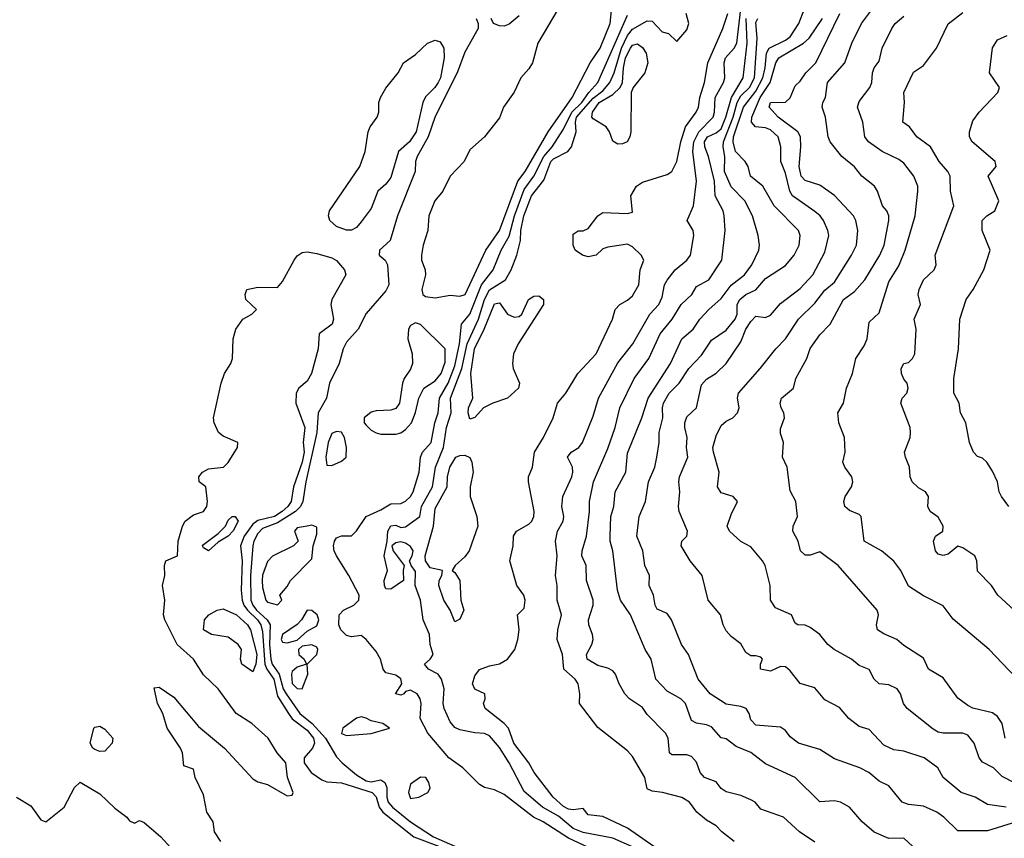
# Model space of a CAD drawing. Header units: metres. Extents: x -46681 to -43747, y -240911 to -237677.
# Tile 672 of 1056: x -45166 to -45066, y -238762 to -238679. Entities that reach past the tile are written whole.
import ezdxf

# ---------------------------------------------------------------- set-up
doc = ezdxf.new("R2010")
doc.units = ezdxf.units.M
doc.layers.add('CONTOUR_INDEX', color=1, linetype='Continuous')
doc.layers.add('CONTOUR_INTER', color=3, linetype='Continuous')

msp = doc.modelspace()

# ---------------------------------------------------------------- linework, layer by layer
at = {"layer": 'CONTOUR_INDEX'}
for points, elevation in [([(-45093.299, -238762.02), (-45094.545, -238761.02), (-45095.095, -238760.423), (-45096.095, -238759.839), (-45097.065, -238759.02), (-45097.826, -238758.02), (-45098.595, -238757.53), (-45100.553, -238757.02), (-45101.595, -238756.884), (-45102.095, -238756.667), (-45102.338, -238755.52), (-45103.595, -238753.397), (-45104.095, -238752.822), (-45107.095, -238750.452), (-45108.978, -238748.02), (-45108.932, -238747.02), (-45109.092, -238746.02), (-45109.404, -238745.52), (-45110.566, -238744.52), (-45110.707, -238743.02), (-45111.225, -238741.52), (-45111.163, -238740.52), (-45110.805, -238739.02), (-45111.23, -238737.52), (-45111.235, -238736.02), (-45111.407, -238735.02), (-45111.225, -238733.02), (-45111.392, -238731.52), (-45111.202, -238730.52), (-45110.637, -238729.52), (-45110.54, -238729.02), (-45110.769, -238728.02), (-45110.658, -238727.02), (-45109.74, -238725.02), (-45109.636, -238724.52), (-45109.668, -238724.02), (-45110.183, -238723.02), (-45109.82, -238722.52), (-45109.039, -238722.02), (-45108.669, -238721.52), (-45107.595, -238718.872), (-45107.03, -238717.02), (-45105.095, -238713.446), (-45103.573, -238711.52), (-45101.822, -238708.52), (-45100.929, -238707.52), (-45100.595, -238706.784), (-45100.35, -238705.52), (-45100.095, -238705.07), (-45099.281, -238704.02), (-45098.077, -238703.02), (-45097.703, -238702.52), (-45097.359, -238700.52), (-45097.443, -238700.02), (-45098.062, -238699.02), (-45097.399, -238697.52), (-45097.114, -238695.02), (-45097.464, -238692.02), (-45097.391, -238691.02), (-45096.877, -238690.02), (-45095.415, -238688.52), (-45095.279, -238688.02), (-45095.207, -238686.52), (-45094.351, -238685.02), (-45094.236, -238684.52), (-45094.292, -238683.02), (-45094.153, -238682.52), (-45093.281, -238681.52), (-45093.025, -238681.02), (-45092.625, -238677.52)], 60), ([(-45063.595, -238756.683), (-45066.095, -238755.425), (-45066.973, -238754.52), (-45068.095, -238753.949), (-45068.427, -238753.52), (-45068.934, -238752.02), (-45069.595, -238751.232), (-45070.095, -238751.003), (-45072.095, -238751.02), (-45072.595, -238750.897), (-45073.095, -238750.599), (-45075.741, -238748.52), (-45076.111, -238748.02), (-45076.404, -238747.02), (-45076.744, -238746.52), (-45077.595, -238746.094), (-45078.595, -238745.997), (-45079.095, -238745.545), (-45079.595, -238744.565), (-45080.595, -238744.157), (-45081.38, -238743.52), (-45083.137, -238742.52), (-45083.784, -238742.02), (-45084.595, -238741.003), (-45085.595, -238740.291), (-45086.095, -238740.055), (-45086.814, -238740.02), (-45087.095, -238739.859), (-45087.465, -238739.02), (-45089.095, -238738.3), (-45089.601, -238737.52), (-45089.64, -238736.02), (-45090.128, -238734.02), (-45090.405, -238733.52), (-45091.595, -238732.121), (-45092.595, -238731.565), (-45093.769, -238730.52), (-45094, -238730.02), (-45093.595, -238728.837), (-45092.941, -238727.52), (-45093.398, -238727.02), (-45094.595, -238726.627), (-45094.966, -238726.02), (-45094.797, -238724.52), (-45095.397, -238722.52), (-45095.442, -238722.02), (-45095.095, -238720.841), (-45094.595, -238719.811), (-45094.095, -238719.366), (-45093.407, -238719.02), (-45092.944, -238718.52), (-45092.776, -238718.02), (-45092.934, -238717.02), (-45092.849, -238716.52), (-45090.645, -238714.02), (-45089.072, -238712.02), (-45088.073, -238711.02), (-45086.764, -238709.02), (-45085.095, -238707.408), (-45084.095, -238706.076), (-45083.095, -238705.276), (-45081.372, -238702.52), (-45080.892, -238701.52), (-45080.73, -238700.02), (-45080.943, -238699.02), (-45081.184, -238698.52), (-45083.095, -238696.459), (-45084.595, -238695.414), (-45086.095, -238694.953), (-45086.493, -238694.52), (-45086.707, -238693.52), (-45086.521, -238691.52), (-45086.559, -238690.52), (-45086.841, -238690.02), (-45088.83, -238688.52), (-45089.733, -238687.52), (-45089.595, -238687.031), (-45088.095, -238687.003), (-45087.595, -238686.571), (-45087.095, -238685.338), (-45086.595, -238684.882), (-45086.026, -238684.02), (-45085.012, -238683.02), (-45082.584, -238678.02)], 65)]:
    msp.add_lwpolyline(points, dxfattribs=dict(at, elevation=elevation))
at = {"layer": 'CONTOUR_INTER'}
for points, elevation in [([(-45111.119, -238677.52), (-45113.176, -238681.02), (-45113.745, -238683.02), (-45114.095, -238683.63), (-45114.907, -238684.52), (-45115.595, -238685.981), (-45116.679, -238687.52), (-45117.095, -238688.607), (-45118.595, -238690.522), (-45120.095, -238691.854), (-45120.655, -238693.02), (-45122.066, -238694.52), (-45122.831, -238696.02), (-45123.622, -238697.02), (-45124.244, -238698.52), (-45124.339, -238700.02), (-45124.83, -238701.52), (-45124.996, -238702.52), (-45124.99, -238703.02), (-45124.627, -238704.02), (-45124.593, -238704.52), (-45124.961, -238706.02), (-45124.85, -238706.52), (-45124.595, -238706.732), (-45123.595, -238706.841), (-45122.095, -238706.57), (-45121.095, -238706.697), (-45120.569, -238706.52), (-45118.465, -238702.02), (-45117.088, -238700.02), (-45115.227, -238695.02), (-45114.476, -238694.02), (-45112.152, -238690.02), (-45109.721, -238686.52), (-45107.891, -238683.02), (-45106.875, -238681.52), (-45105.864, -238679.02), (-45105.65, -238677.02)], 56), ([(-45106.595, -238763.296), (-45110.095, -238761.667), (-45112.662, -238760.02), (-45113.645, -238759.52), (-45116.595, -238757.233), (-45117.595, -238756.763), (-45118.595, -238756.526), (-45119.095, -238756.218), (-45120.793, -238754.52), (-45122.23, -238753.52), (-45124.352, -238751.02), (-45125.122, -238749.52), (-45125.022, -238748.02), (-45125.108, -238747.52), (-45125.427, -238747.02), (-45126.095, -238746.66), (-45126.595, -238746.774), (-45126.781, -238747.02), (-45127.095, -238747.147), (-45127.61, -238747.02), (-45126.982, -238746.02), (-45127.095, -238745.498), (-45127.595, -238745.138), (-45128.595, -238744.909), (-45128.889, -238744.52), (-45129.154, -238743.52), (-45129.595, -238742.739), (-45130.587, -238741.52), (-45131.095, -238741.098), (-45132.095, -238741.226), (-45132.595, -238741.092), (-45133.16, -238740.52), (-45133.386, -238740.02), (-45133.33, -238739.02), (-45132.894, -238738.52), (-45131.858, -238738.02), (-45131.595, -238737.773), (-45131.358, -238737.52), (-45131.3, -238737.02), (-45132.353, -238735.02), (-45133.607, -238733.02), (-45133.843, -238732.52), (-45133.905, -238732.02), (-45133.803, -238731.52), (-45133.595, -238731.208), (-45133.095, -238731.012), (-45132.095, -238730.989), (-45131.595, -238730.494), (-45130.583, -238729.02), (-45129.095, -238728.36), (-45128.095, -238727.745), (-45127.095, -238727.721), (-45126.595, -238727.464), (-45126.095, -238727.005), (-45125.822, -238726.52), (-45125.226, -238724.52), (-45125.095, -238723.003), (-45124.878, -238722.52), (-45124.024, -238721.52), (-45123.625, -238719.52), (-45123.3, -238718.52), (-45123.162, -238717.02), (-45122.297, -238715.52), (-45121.595, -238713.746), (-45121.143, -238711.52), (-45120.917, -238709.52), (-45120.095, -238708.516), (-45118.894, -238705.52), (-45117.707, -238704.02), (-45116.91, -238702.02), (-45116.095, -238700.601), (-45115.555, -238698.52), (-45114.595, -238695.849), (-45113.608, -238694.52), (-45112.595, -238692.523), (-45111.727, -238691.52), (-45110.595, -238689.752), (-45109.76, -238688.02), (-45108.716, -238687.02), (-45108.011, -238686.02), (-45107.094, -238685.02), (-45104.095, -238678.165)], 57), ([(-45103.595, -238762.551), (-45105.595, -238761.65), (-45108.595, -238761.104), (-45109.595, -238760.675), (-45111.095, -238759.432), (-45112.716, -238758.52), (-45114.595, -238756.936), (-45116.093, -238754.02), (-45117.095, -238752.474), (-45118.095, -238751.283), (-45118.595, -238751.036), (-45119.595, -238750.992), (-45121.095, -238750.683), (-45121.595, -238750.454), (-45122.095, -238749.874), (-45122.681, -238748.52), (-45122.777, -238748.02), (-45122.688, -238746.52), (-45122.947, -238745.52), (-45123.306, -238745.02), (-45124.273, -238744.52), (-45124.68, -238744.02), (-45124.095, -238743.508), (-45123.816, -238743.02), (-45124.093, -238742.02), (-45124.164, -238741.02), (-45124.811, -238739.52), (-45125.088, -238737.52), (-45125.618, -238736.02), (-45125.595, -238734.627), (-45126.033, -238734.02), (-45126.196, -238733.52), (-45125.922, -238733.02), (-45125.846, -238732.52), (-45126.095, -238732.071), (-45126.595, -238731.745), (-45127.095, -238731.615), (-45127.595, -238731.695), (-45127.993, -238732.02), (-45127.859, -238732.52), (-45126.733, -238734.02), (-45126.84, -238734.52), (-45126.811, -238735.52), (-45128.095, -238736.419), (-45128.595, -238736.363), (-45128.749, -238736.02), (-45128.758, -238735.52), (-45128.439, -238734.52), (-45128.776, -238733.02), (-45128.453, -238731.52), (-45128.403, -238730.52), (-45128.095, -238729.975), (-45127.595, -238729.904), (-45127.095, -238730.165), (-45126.595, -238730.084), (-45125.168, -238729.02), (-45125.005, -238728.02), (-45123.872, -238726.02), (-45123.559, -238724.02), (-45122.745, -238722.02), (-45122.468, -238720.02), (-45121.979, -238718.52), (-45122.056, -238717.02), (-45120.898, -238714.02), (-45120.364, -238711.52), (-45119.207, -238709.02), (-45118.595, -238707.02), (-45118.095, -238706.025), (-45116.482, -238705.02), (-45115.899, -238704.02), (-45115.306, -238702.52), (-45114.948, -238701.02), (-45114.931, -238700.02), (-45114.627, -238698.52), (-45113.851, -238696.52), (-45112.595, -238694.922), (-45111.862, -238693.02), (-45111.595, -238692.759), (-45110.154, -238692.02), (-45109.794, -238691.52), (-45109.313, -238690.02), (-45109.385, -238689.02), (-45109.257, -238688.52), (-45107.595, -238686.593), (-45106.595, -238685.858), (-45105.878, -238685.02), (-45105.442, -238684.02), (-45104.706, -238681.52), (-45104.095, -238680.235), (-45103.595, -238679.607), (-45102.095, -238678.743), (-45101.595, -238678.786), (-45100.595, -238679.882), (-45099.936, -238680.02), (-45099.095, -238680.847), (-45098.095, -238679.655), (-45097.893, -238679.02), (-45098.161, -238678.02)], 58), ([(-45101.438, -238762.52), (-45104.095, -238760.639), (-45106.595, -238759.472), (-45108.095, -238759.287), (-45108.595, -238758.656), (-45109.595, -238758.783), (-45110.095, -238758.728), (-45110.595, -238758.458), (-45111.634, -238757.52), (-45113.563, -238755.02), (-45114.106, -238754.02), (-45115.632, -238752.02), (-45116.167, -238750.52), (-45116.61, -238750.02), (-45118.536, -238748.52), (-45118.694, -238748.02), (-45118.536, -238747.52), (-45118.568, -238747.02), (-45119.595, -238746.567), (-45119.833, -238746.02), (-45119.595, -238745.191), (-45119.095, -238744.56), (-45118.095, -238744.174), (-45117.095, -238743.99), (-45116.269, -238743.52), (-45115.518, -238742.52), (-45115.23, -238741.52), (-45115.086, -238740.52), (-45115.264, -238739.02), (-45114.595, -238738.317), (-45114.47, -238737.52), (-45114.613, -238737.02), (-45115.305, -238736.02), (-45116.046, -238733.52), (-45115.699, -238732.02), (-45115.673, -238731.02), (-45115.354, -238730.52), (-45114.095, -238729.812), (-45113.813, -238729.52), (-45113.604, -238729.02), (-45113.578, -238728.52), (-45114.136, -238725.52), (-45114.125, -238725.02), (-45113.719, -238724.02), (-45113.539, -238722.52), (-45112.612, -238721.02), (-45111.629, -238719.02), (-45111.204, -238717.52), (-45110.361, -238716.52), (-45109.137, -238714.52), (-45107.262, -238712.52), (-45105.625, -238709.02), (-45105.35, -238708.02), (-45104.862, -238707.52), (-45104.095, -238707.087), (-45103.595, -238706.644), (-45102.957, -238705.52), (-45102.827, -238704.02), (-45102.461, -238703.02), (-45102.7, -238702.52), (-45103.595, -238701.661), (-45104.095, -238701.415), (-45106.095, -238701.697), (-45106.595, -238701.872), (-45107.294, -238702.52), (-45108.095, -238702.678), (-45108.664, -238702.52), (-45109.403, -238702.02), (-45109.624, -238701.52), (-45109.595, -238700.405), (-45109.095, -238700.065), (-45108.595, -238700.046), (-45108.095, -238699.807), (-45107.095, -238698.544), (-45106.595, -238698.182), (-45104.095, -238698.308), (-45103.595, -238698.166), (-45103.779, -238696.52), (-45103.187, -238695.52), (-45102.595, -238695.111), (-45100.095, -238694.347), (-45099.591, -238694.02), (-45099.085, -238693.02), (-45098.704, -238691.02), (-45098.203, -238689.52), (-45097.126, -238688.02), (-45096.906, -238687.52), (-45096.769, -238686.52), (-45096.299, -238685.02), (-45095.966, -238683.02), (-45094.43, -238679.52), (-45093.934, -238678.02)], 59), ([(-45115.095, -238678.228), (-45116.095, -238679.077), (-45116.595, -238679.301), (-45117.095, -238679.273), (-45117.679, -238679.02), (-45117.922, -238678.52)], 57), ([(-45065.095, -238760.142), (-45067.595, -238760.935), (-45070.595, -238760.908), (-45072.013, -238759.52), (-45072.719, -238759.02), (-45074.095, -238758.407), (-45075.595, -238758.262), (-45076.262, -238758.02), (-45077.595, -238756.358), (-45078.595, -238755.9), (-45079.641, -238755.02), (-45080.535, -238754.52), (-45083.095, -238753.629), (-45084.595, -238752.672), (-45086.753, -238752.02), (-45087.595, -238751.401), (-45088.095, -238750.746), (-45088.595, -238750.394), (-45091.095, -238750.201), (-45091.595, -238749.669), (-45091.774, -238749.02), (-45092.073, -238748.52), (-45092.595, -238748.318), (-45094.095, -238748.061), (-45095.734, -238747.02), (-45096.933, -238745.52), (-45097.909, -238743.02), (-45098.625, -238742.02), (-45099.638, -238739.52), (-45100.095, -238738.878), (-45101.095, -238738.431), (-45101.309, -238738.02), (-45101.47, -238737.02), (-45101.916, -238736.02), (-45101.869, -238735.02), (-45102.343, -238734.02), (-45102.554, -238732.52), (-45103.161, -238731.02), (-45102.913, -238729.02), (-45102.27, -238727.52), (-45101.958, -238725.52), (-45101.336, -238724.02), (-45101.11, -238723.02), (-45100.879, -238721.52), (-45100.874, -238720.52), (-45100.506, -238719.02), (-45100.549, -238718.02), (-45100.441, -238717.52), (-45099.889, -238716.52), (-45098.877, -238715.52), (-45097.895, -238714.02), (-45096.595, -238712.651), (-45095.595, -238711.142), (-45094.095, -238710.124), (-45093.179, -238709.02), (-45092.993, -238708.52), (-45092.969, -238707.52), (-45092.7, -238707.02), (-45092.104, -238706.52), (-45091.095, -238706.028), (-45090.095, -238704.89), (-45088.095, -238703.584), (-45087.202, -238702.52), (-45086.698, -238701.52), (-45086.598, -238700.52), (-45086.777, -238700.02), (-45089.236, -238697.52), (-45090.375, -238695.52), (-45091.64, -238694.52), (-45091.867, -238693.52), (-45092.173, -238693.02), (-45093.143, -238692.02), (-45093.397, -238691.02), (-45093.336, -238690.52), (-45092.355, -238687.52), (-45091.095, -238685.89), (-45090.374, -238684.52), (-45090.144, -238683.52), (-45090.007, -238682.02), (-45089.744, -238681.52), (-45088.095, -238680.723), (-45087.595, -238680.36), (-45086.743, -238679.02), (-45086.141, -238677.52)], 63), ([(-45065.813, -238751.52), (-45066.109, -238750.02), (-45066.595, -238749.33), (-45067.095, -238748.957), (-45069.095, -238748.477), (-45069.595, -238748.197), (-45070.595, -238747.461), (-45072.095, -238745.401), (-45073.571, -238744.52), (-45074.095, -238743.394), (-45076.095, -238742.13), (-45076.784, -238741.52), (-45078.095, -238740.949), (-45078.738, -238740.52), (-45078.844, -238740.02), (-45078.664, -238739.02), (-45078.801, -238738.52), (-45082.746, -238734.02), (-45084.595, -238732.616), (-45085.595, -238732.973), (-45086.095, -238732.954), (-45086.555, -238732.52), (-45086.788, -238731.52), (-45087.351, -238730.52), (-45087.314, -238730.02), (-45086.854, -238729.02), (-45087.025, -238727.52), (-45087.595, -238726.423), (-45087.9, -238724.02), (-45088.398, -238723.02), (-45088.291, -238721.52), (-45088.595, -238720.62), (-45088.595, -238720.142), (-45088.188, -238719.02), (-45088.239, -238718.52), (-45088.528, -238718.02), (-45088.622, -238717.52), (-45088.49, -238717.02), (-45087.279, -238716.02), (-45087.044, -238715.02), (-45085.915, -238713.02), (-45085.595, -238711.986), (-45084.595, -238710.601), (-45083.545, -238709.52), (-45082.199, -238707.02), (-45081.095, -238706.218), (-45080.046, -238705.02), (-45078.531, -238702.52), (-45078.081, -238701.52), (-45077.593, -238699.02), (-45077.612, -238698.52), (-45077.802, -238698.02), (-45078.255, -238697.52), (-45078.738, -238696.02), (-45079.064, -238695.52), (-45080.346, -238694.52), (-45081.095, -238693.555), (-45082.366, -238692.52), (-45083.564, -238691.02), (-45083.745, -238690.52), (-45084.037, -238688.52), (-45084.366, -238687.52), (-45084.304, -238687.02), (-45084.036, -238686.52), (-45083.825, -238685.02), (-45082.071, -238683.02), (-45081.363, -238681.02), (-45080.389, -238679.02), (-45079.26, -238677.52)], 66), ([(-45062.654, -238747.52), (-45067.432, -238742.52), (-45071.095, -238739.454), (-45072.095, -238738.105), (-45074.095, -238737.089), (-45075.595, -238736.09), (-45076.385, -238734.52), (-45077.095, -238733.582), (-45078.344, -238732.52), (-45080.095, -238731.543), (-45080.419, -238729.02), (-45080.595, -238728.825), (-45081.595, -238728.432), (-45082.048, -238728.02), (-45082.172, -238727.52), (-45082.045, -238727.02), (-45081.404, -238726.02), (-45081.247, -238725.52), (-45081.362, -238725.02), (-45082.071, -238724.02), (-45082.261, -238723.52), (-45082.026, -238722.52), (-45082.096, -238721.02), (-45082.666, -238719.52), (-45082.776, -238718.52), (-45082.198, -238717.52), (-45081.896, -238716.02), (-45081.28, -238714.52), (-45080.95, -238713.02), (-45080.095, -238711.729), (-45079.805, -238711.02), (-45079.595, -238709.315), (-45078.595, -238708.376), (-45077.595, -238705.233), (-45076.595, -238703.618), (-45075.932, -238702.02), (-45074.934, -238698.52), (-45074.665, -238696.02), (-45074.676, -238695.52), (-45075.08, -238694.52), (-45076.095, -238693.195), (-45076.595, -238692.807), (-45078.264, -238692.02), (-45079.667, -238691.02), (-45080.037, -238690.52), (-45080.235, -238689.02), (-45080.779, -238687.52), (-45080.595, -238686.927), (-45079.518, -238685.52), (-45079.311, -238685.02), (-45079.258, -238684.02), (-45079.075, -238683.52), (-45078.595, -238682.832), (-45078.266, -238681.52), (-45077.293, -238679.52), (-45076.966, -238679.02), (-45076.095, -238678.273)], 67), ([(-45064.88, -238738.52), (-45066.536, -238737.02), (-45067.182, -238736.02), (-45068.595, -238734.57), (-45068.672, -238733.52), (-45068.888, -238733.02), (-45070.095, -238732.224), (-45070.595, -238732.055), (-45071.595, -238732.87), (-45072.095, -238732.998), (-45072.595, -238732.854), (-45072.873, -238732.52), (-45073.086, -238731.52), (-45072.875, -238731.02), (-45072.11, -238730.52), (-45072.091, -238730.02), (-45072.595, -238729.104), (-45073.414, -238728.52), (-45073.643, -238728.02), (-45073.576, -238727.02), (-45073.892, -238726.52), (-45074.595, -238726.135), (-45075.225, -238725.52), (-45075.429, -238725.02), (-45075.505, -238724.02), (-45075.916, -238723.02), (-45075.997, -238722.52), (-45075.455, -238721.02), (-45075.392, -238720.52), (-45075.426, -238720.02), (-45076.391, -238717.52), (-45076.261, -238717.02), (-45075.782, -238716.52), (-45075.627, -238716.02), (-45075.751, -238715.52), (-45076.095, -238715.087), (-45076.332, -238714.52), (-45076.346, -238714.02), (-45076.095, -238713.529), (-45075.595, -238713.402), (-45075.2, -238713.02), (-45074.968, -238712.52), (-45074.829, -238710.02), (-45075.027, -238709.02), (-45074.397, -238707.52), (-45074.626, -238706.52), (-45074.529, -238706.02), (-45074.09, -238705.02), (-45072.996, -238704.02), (-45072.794, -238703.52), (-45072.903, -238702.52), (-45071.017, -238697.52), (-45071.354, -238696.02), (-45071.392, -238694.52), (-45071.622, -238694.02), (-45072.507, -238693.02), (-45073.385, -238691.52), (-45074.762, -238690.52), (-45075.522, -238689.52), (-45076.194, -238689.02), (-45076.026, -238687.02), (-45076.085, -238686.02), (-45075.095, -238683.947), (-45074.095, -238683.268), (-45072.753, -238681.52), (-45071.595, -238679.041), (-45070.095, -238677.892)], 68), ([(-45119.435, -238678.52), (-45119.226, -238679.02), (-45119.235, -238679.52), (-45120.595, -238681.946), (-45121.384, -238684.02), (-45123.595, -238688.452), (-45124.296, -238690.52), (-45125.411, -238692.52), (-45125.596, -238693.02), (-45125.632, -238694.02), (-45127.428, -238698.52), (-45128.173, -238701.02), (-45129.258, -238702.02), (-45129.278, -238702.52), (-45128.675, -238703.02), (-45128.442, -238703.52), (-45128.298, -238705.52), (-45128.595, -238706.127), (-45130.595, -238708.439), (-45131.416, -238710.02), (-45132.595, -238711.343), (-45132.925, -238712.02), (-45133.337, -238713.52), (-45134.302, -238715.52), (-45134.629, -238717.02), (-45135.463, -238718.52), (-45135.603, -238720.52), (-45136.711, -238725.52), (-45137.01, -238727.52), (-45137.249, -238728.02), (-45137.756, -238728.52), (-45139.595, -238729.663), (-45141.095, -238730.253), (-45141.595, -238730.748), (-45141.99, -238731.52), (-45142.085, -238732.02), (-45142.334, -238735.02), (-45142.279, -238737.52), (-45142.106, -238738.02), (-45141.727, -238738.52), (-45140.65, -238739.52), (-45140.326, -238740.02), (-45140.389, -238742.02), (-45140.254, -238743.52), (-45140.123, -238744.02), (-45139.435, -238745.02), (-45139.016, -238746.52), (-45138.714, -238747.02), (-45137.337, -238749.02), (-45136.088, -238750.02), (-45134.729, -238751.52), (-45133.595, -238753.415), (-45133.038, -238754.02), (-45131.595, -238755.241), (-45130.595, -238755.837), (-45130.095, -238755.95), (-45129.095, -238755.763), (-45128.722, -238756.02), (-45128.488, -238756.52), (-45128.497, -238757.52), (-45128.353, -238758.02), (-45127.931, -238758.52), (-45126.095, -238760.013), (-45123.761, -238761.52), (-45121.595, -238762.474)], 57), ([(-45085.095, -238762.071), (-45086.663, -238761.02), (-45088.282, -238759.52), (-45090.595, -238758.736), (-45091.163, -238758.02), (-45091.595, -238757.771), (-45092.595, -238757.348), (-45094.095, -238756.969), (-45094.595, -238756.632), (-45095.095, -238755.948), (-45096.307, -238755.52), (-45096.739, -238755.02), (-45097.095, -238753.957), (-45097.595, -238753.386), (-45098.095, -238753.227), (-45099.595, -238753.212), (-45099.831, -238753.02), (-45099.987, -238751.52), (-45100.242, -238751.02), (-45102.095, -238749.108), (-45102.595, -238748.412), (-45103.881, -238747.52), (-45104.362, -238747.02), (-45104.943, -238746.02), (-45105.316, -238745.02), (-45105.595, -238744.698), (-45106.095, -238744.415), (-45107.095, -238744.145), (-45108.186, -238743.52), (-45108.27, -238743.02), (-45107.722, -238742.02), (-45107.59, -238741.52), (-45107.648, -238741.02), (-45108.024, -238740.02), (-45108.049, -238739.52), (-45107.597, -238738.02), (-45107.582, -238737.52), (-45108.259, -238735.52), (-45108.284, -238734.02), (-45108.725, -238733.02), (-45108.708, -238732.52), (-45108.257, -238731.02), (-45107.944, -238728.52), (-45107.941, -238727.52), (-45107.552, -238725.52), (-45106.095, -238722.123), (-45105.366, -238720.02), (-45104.886, -238718.02), (-45103.421, -238715.02), (-45101.937, -238713.02), (-45100.805, -238710.52), (-45099.588, -238709.02), (-45098.665, -238707.52), (-45097.567, -238706.52), (-45097.095, -238705.714), (-45095.87, -238705.02), (-45094.537, -238703.02), (-45094.208, -238700.02), (-45094.314, -238698.52), (-45094.407, -238698.02), (-45095.195, -238696.52), (-45095.292, -238695.02), (-45095.9, -238692.52), (-45096.263, -238691.52), (-45096.299, -238691.02), (-45095.991, -238690.52), (-45095.095, -238690.112), (-45094.595, -238689.703), (-45094.113, -238688.52), (-45093.55, -238686.52), (-45092.387, -238684.52), (-45091.953, -238681.02), (-45092.073, -238678.52)], 61), ([(-45075.184, -238762.52), (-45076.095, -238761.677), (-45077.595, -238761.692), (-45079.095, -238761.071), (-45080.318, -238760.02), (-45081.585, -238758.52), (-45082.51, -238758.02), (-45083.095, -238757.862), (-45084.595, -238757.993), (-45087.11, -238755.52), (-45090.095, -238754.127), (-45091.595, -238752.984), (-45093.095, -238752.362), (-45094.095, -238751.593), (-45094.595, -238751.487), (-45095.595, -238750.382), (-45096.095, -238750.16), (-45097.095, -238750.001), (-45097.595, -238749.732), (-45098.213, -238748.02), (-45098.676, -238747.52), (-45100.095, -238746.769), (-45101.237, -238745.52), (-45101.684, -238743.52), (-45102.297, -238742.52), (-45103.811, -238739.02), (-45104.801, -238737.52), (-45105.128, -238736.52), (-45105.574, -238732.52), (-45105.85, -238731.52), (-45105.865, -238731.02), (-45105.778, -238729.02), (-45105.48, -238728.02), (-45105.356, -238726.52), (-45104.261, -238724.52), (-45104.095, -238722.616), (-45102.639, -238719.02), (-45101.996, -238717.02), (-45099.73, -238713.52), (-45098.595, -238711.024), (-45097.452, -238710.02), (-45096.768, -238709.02), (-45095.853, -238708.02), (-45094.595, -238706.917), (-45093.595, -238705.578), (-45092.232, -238704.52), (-45091.51, -238703.52), (-45090.797, -238702.02), (-45090.721, -238701.52), (-45090.842, -238700.52), (-45091.441, -238698.52), (-45092.193, -238697.02), (-45093.595, -238695.597), (-45094.256, -238694.02), (-45094.217, -238692.52), (-45094.416, -238691.52), (-45094.359, -238691.02), (-45093.393, -238688.52), (-45092.994, -238687.02), (-45092.595, -238686.35), (-45091.718, -238685.52), (-45091.224, -238684.52), (-45090.943, -238680.52), (-45091.095, -238678.921), (-45090.885, -238678.52)], 62), ([(-45065.7, -238758.52), (-45067.595, -238758.237), (-45068.845, -238757.52), (-45070.262, -238757.02), (-45072.105, -238755.52), (-45072.646, -238754.52), (-45074.006, -238753.52), (-45076.095, -238752.855), (-45077.095, -238752.701), (-45078.095, -238752.232), (-45079.595, -238750.629), (-45080.595, -238750.347), (-45081.644, -238749.52), (-45082.595, -238748.417), (-45084.095, -238747.641), (-45085.095, -238746.41), (-45086.595, -238745.971), (-45087.595, -238744.676), (-45088.095, -238744.295), (-45088.595, -238744.262), (-45089.595, -238744.729), (-45090.609, -238744.52), (-45090.605, -238744.02), (-45090.396, -238743.52), (-45090.595, -238743.31), (-45091.095, -238743.156), (-45091.595, -238743.169), (-45092.095, -238742.835), (-45092.595, -238741.939), (-45093.595, -238741.205), (-45094.095, -238740.633), (-45094.402, -238740.02), (-45094.661, -238739.02), (-45095.931, -238737.52), (-45096.522, -238735.02), (-45097.738, -238733.52), (-45098.66, -238732.02), (-45098.606, -238731.52), (-45098.093, -238731.02), (-45098.033, -238730.52), (-45098.863, -238728.52), (-45098.916, -238728.02), (-45098.784, -238726.52), (-45098.912, -238725.52), (-45098.836, -238725.02), (-45097.997, -238723.02), (-45098.128, -238722.02), (-45098.055, -238721.02), (-45098.299, -238720.02), (-45098.283, -238719.52), (-45098.095, -238718.933), (-45097.088, -238718.02), (-45096.595, -238715.677), (-45096.095, -238715.095), (-45095.095, -238714.483), (-45094.099, -238713.52), (-45092.595, -238711.323), (-45092.1, -238710.02), (-45091.595, -238709.243), (-45091.095, -238708.716), (-45090.095, -238708.846), (-45089.595, -238708.617), (-45088.595, -238707.414), (-45086.595, -238705.898), (-45085.294, -238704.52), (-45084.095, -238702.221), (-45083.701, -238700.52), (-45083.786, -238700.02), (-45084.227, -238699.02), (-45084.573, -238698.52), (-45085.095, -238698.078), (-45087.372, -238696.52), (-45087.628, -238696.02), (-45088.095, -238694.217), (-45088.555, -238693.02), (-45088.56, -238691.52), (-45088.821, -238690.52), (-45089.595, -238689.805), (-45090.095, -238689.617), (-45091.119, -238689.52), (-45091.531, -238689.02), (-45091.487, -238688.52), (-45090.644, -238686.52), (-45089.634, -238685.02), (-45089.059, -238683.02), (-45088.762, -238682.52), (-45086.254, -238681.02), (-45085.681, -238680.52), (-45084.327, -238678.52)], 64), ([(-45065.441, -238728.02), (-45066.183, -238727.02), (-45066.406, -238726.52), (-45066.587, -238725.52), (-45067.095, -238724.426), (-45067.661, -238723.52), (-45068.095, -238723.124), (-45068.595, -238722.933), (-45069.002, -238722.52), (-45069.414, -238721.52), (-45069.795, -238719.52), (-45070.338, -238718.52), (-45070.478, -238717.52), (-45071.021, -238716.52), (-45071.016, -238715.02), (-45070.525, -238712.02), (-45070.4, -238709.02), (-45069.76, -238707.02), (-45069.047, -238706.02), (-45067.953, -238704.02), (-45067.337, -238702.02), (-45068.135, -238700.02), (-45068.124, -238699.02), (-45067.675, -238698.52), (-45066.848, -238698.02), (-45066.441, -238697.02), (-45067.542, -238694.52), (-45066.714, -238693.52), (-45066.825, -238693.02), (-45069.156, -238691.02), (-45069.416, -238690.52), (-45069.42, -238690.02), (-45069.095, -238688.893), (-45068.431, -238688.02), (-45066.541, -238686.02), (-45066.379, -238685.52), (-45067.387, -238684.02), (-45067.095, -238681.484), (-45066.595, -238680.687), (-45065.595, -238680.232)], 69), ([(-45124.392, -238681.02), (-45123.595, -238680.707), (-45123.095, -238680.897), (-45122.738, -238681.52), (-45122.696, -238682.52), (-45123.068, -238684.52), (-45123.301, -238685.02), (-45123.636, -238685.52), (-45124.595, -238686.444), (-45124.868, -238687.02), (-45125.533, -238690.02), (-45126.211, -238691.02), (-45127.305, -238692.02), (-45128.095, -238694.649), (-45128.595, -238695.312), (-45129.413, -238696.02), (-45130.095, -238697.797), (-45131.095, -238699.132), (-45131.595, -238699.711), (-45132.095, -238699.999), (-45132.595, -238699.979), (-45133.595, -238699.612), (-45134.283, -238699.02), (-45134.432, -238698.52), (-45134.303, -238698.02), (-45131.249, -238693.52), (-45130.693, -238692.02), (-45130.405, -238690.02), (-45130.189, -238689.52), (-45129.467, -238688.52), (-45129.301, -238688.02), (-45129.314, -238687.02), (-45129.141, -238686.52), (-45128.595, -238685.574), (-45127.357, -238684.02), (-45126.8, -238683.02), (-45125.595, -238682.171), (-45124.392, -238681.02)], 58), ([(-45103.788, -238681.52), (-45103.595, -238681.224), (-45103.095, -238681.074), (-45102.595, -238681.456), (-45102.205, -238682.02), (-45102.03, -238683.02), (-45102.35, -238684.02), (-45103.526, -238685.52), (-45103.73, -238686.02), (-45103.754, -238690.02), (-45103.848, -238690.52), (-45104.145, -238691.02), (-45104.595, -238691.237), (-45105.095, -238691.269), (-45105.595, -238690.964), (-45105.933, -238690.02), (-45106.264, -238689.52), (-45107.595, -238688.676), (-45107.701, -238688.52), (-45107.655, -238688.02), (-45106.987, -238687.02), (-45105.595, -238686.22), (-45104.833, -238685.52), (-45104.619, -238685.02), (-45104.512, -238683.52), (-45104.296, -238682.52), (-45103.788, -238681.52)], 59), ([(-45145.346, -238762.02), (-45145.983, -238761.02), (-45146.116, -238760.02), (-45146.756, -238759.02), (-45147.095, -238757.286), (-45147.923, -238755.52), (-45148.095, -238754.659), (-45149.095, -238754.326), (-45149.233, -238753.02), (-45149.409, -238752.52), (-45150.772, -238750.52), (-45151.214, -238749.02), (-45151.748, -238748.02), (-45152.095, -238746.409), (-45151.595, -238746.333), (-45150.095, -238747.345), (-45147.595, -238750.333), (-45144.948, -238752.52), (-45142.095, -238755.648), (-45141.595, -238755.954), (-45140.595, -238756.216), (-45138.595, -238757.371), (-45138.095, -238757.295), (-45138.014, -238757.02), (-45138.562, -238755.52), (-45138.746, -238754.02), (-45139.616, -238753.02), (-45140.525, -238751.52), (-45142.194, -238750.02), (-45143.785, -238749.02), (-45145.595, -238746.51), (-45147.095, -238745.092), (-45148.099, -238743.52), (-45149.748, -238742.02), (-45151.021, -238739.52), (-45151.134, -238739.02), (-45151.026, -238737.52), (-45151.243, -238736.02), (-45151.017, -238735.02), (-45151.053, -238734.02), (-45150.92, -238733.52), (-45149.731, -238733.02), (-45149.678, -238731.52), (-45149.225, -238730.02), (-45148.951, -238729.52), (-45148.095, -238728.871), (-45147.095, -238728.523), (-45146.761, -238728.02), (-45146.68, -238727.52), (-45146.855, -238726.02), (-45147.539, -238725.52), (-45147.551, -238725.02), (-45147.178, -238724.52), (-45146.595, -238724.214), (-45145.072, -238724.02), (-45144.595, -238723.543), (-45143.66, -238722.02), (-45143.595, -238721.518), (-45145.095, -238720.879), (-45145.582, -238720.52), (-45146.006, -238719.52), (-45146.062, -238719.02), (-45145.292, -238715.52), (-45144.959, -238714.52), (-45144.326, -238713.52), (-45144.165, -238713.02), (-45144.085, -238711.02), (-45143.812, -238710.02), (-45143.095, -238709), (-45142.202, -238708.52), (-45141.706, -238708.02), (-45142.792, -238707.02), (-45142.874, -238706.52), (-45142.713, -238706.02), (-45141.595, -238705.767), (-45139.595, -238705.807), (-45139.095, -238705.178), (-45137.908, -238703.02), (-45137.595, -238702.604), (-45137.095, -238702.251), (-45136.595, -238702.182), (-45135.595, -238702.351), (-45134.095, -238702.785), (-45133.595, -238703.063), (-45132.799, -238704.02), (-45132.669, -238704.52), (-45134.066, -238707.02), (-45134.19, -238707.52), (-45133.923, -238709.02), (-45134.049, -238709.52), (-45135.353, -238710.52), (-45135.449, -238712.02), (-45136.152, -238714.52), (-45136.595, -238715.314), (-45137.415, -238716.02), (-45137.708, -238716.52), (-45137.73, -238717.52), (-45136.829, -238720.02), (-45136.982, -238721.52), (-45136.893, -238722.52), (-45137.088, -238723.52), (-45137.979, -238726.02), (-45138.199, -238727.52), (-45138.546, -238728.02), (-45139.112, -238728.52), (-45139.905, -238729.02), (-45141.595, -238729.444), (-45142.095, -238729.806), (-45142.955, -238731.02), (-45143.357, -238732.02), (-45143.167, -238733.52), (-45143.263, -238736.52), (-45143.167, -238737.52), (-45143, -238738.02), (-45142.644, -238738.52), (-45141.601, -238739.52), (-45141.269, -238740.02), (-45141.095, -238740.735), (-45140.857, -238744.02), (-45140.676, -238744.52), (-45139.972, -238745.52), (-45139.595, -238747.274), (-45138.477, -238749.02), (-45138.095, -238749.548), (-45136.595, -238750.711), (-45135.939, -238751.52), (-45135.821, -238752.02), (-45136.044, -238752.52), (-45136.873, -238753.52), (-45136.889, -238754.02), (-45136.171, -238755.02), (-45135.095, -238755.761), (-45134.595, -238755.935), (-45133.095, -238756.037), (-45129.987, -238757.02), (-45129.595, -238757.481), (-45129.279, -238758.52), (-45128.903, -238759.02), (-45125.749, -238761.52), (-45123.154, -238762.52)], 58), ([(-45114.141, -238707.02), (-45113.595, -238706.687), (-45113.095, -238706.649), (-45112.624, -238707.02), (-45112.618, -238707.52), (-45115.188, -238711.52), (-45115.647, -238712.52), (-45115.767, -238713.52), (-45115.687, -238714.02), (-45115.039, -238715.52), (-45115.167, -238716.02), (-45116.269, -238717.02), (-45117.739, -238717.52), (-45118.704, -238718.02), (-45119.595, -238718.977), (-45120.095, -238719.162), (-45120.27, -238718.52), (-45120.214, -238718.02), (-45119.789, -238717.02), (-45119.972, -238714.52), (-45119.626, -238712.02), (-45118.624, -238710.02), (-45117.595, -238707.472), (-45117.095, -238707.374), (-45116.272, -238708.52), (-45115.595, -238708.817), (-45115.095, -238708.744), (-45114.83, -238708.52), (-45114.141, -238707.02)], 59), ([(-45125.595, -238709.371), (-45126.095, -238709.645), (-45126.309, -238710.02), (-45126.359, -238711.02), (-45125.939, -238712.52), (-45125.897, -238713.52), (-45126.095, -238714.102), (-45126.748, -238715.02), (-45126.927, -238715.52), (-45127.23, -238717.52), (-45127.595, -238718.083), (-45128.095, -238718.247), (-45129.595, -238718.305), (-45130.095, -238718.442), (-45130.794, -238719.02), (-45130.796, -238719.52), (-45130.595, -238719.78), (-45130.095, -238720.267), (-45129.595, -238720.549), (-45129.095, -238720.674), (-45127.595, -238720.671), (-45127.095, -238720.556), (-45126.595, -238720.225), (-45126.001, -238719.52), (-45125.595, -238718.471), (-45125.267, -238717.02), (-45124.737, -238716.02), (-45123.595, -238715.276), (-45122.978, -238714.52), (-45122.595, -238713.37), (-45122.579, -238712.02), (-45125.095, -238709.552), (-45125.595, -238709.371)], 56), ([(-45133.595, -238720.401), (-45134.095, -238720.617), (-45134.444, -238721.52), (-45134.684, -238723.02), (-45134.595, -238723.813), (-45134.095, -238723.845), (-45133.095, -238723.418), (-45132.636, -238723.02), (-45132.605, -238722.02), (-45132.795, -238721.02), (-45133.095, -238720.495), (-45133.595, -238720.401)], 56), ([(-45121.491, -238723.02), (-45121.095, -238722.835), (-45120.595, -238722.804), (-45120.095, -238723.033), (-45119.881, -238723.52), (-45119.743, -238724.52), (-45120.049, -238726.02), (-45120.065, -238727.02), (-45119.382, -238729.02), (-45119.267, -238730.02), (-45120.167, -238732.52), (-45120.595, -238733.114), (-45121.569, -238734.02), (-45121.878, -238734.52), (-45121.595, -238734.709), (-45121.087, -238735.52), (-45120.985, -238737.52), (-45120.712, -238738.52), (-45121.095, -238739.456), (-45121.595, -238739.734), (-45122.08, -238738.52), (-45122.719, -238737.52), (-45123.239, -238736.02), (-45123.194, -238735.52), (-45122.915, -238735.02), (-45122.851, -238734.52), (-45124.095, -238734.235), (-45124.578, -238733.52), (-45124.602, -238733.02), (-45123.765, -238730.02), (-45123.595, -238728.232), (-45122.37, -238726.02), (-45122.347, -238725.02), (-45122.124, -238724.02), (-45121.491, -238723.02)], 59), ([(-45144.187, -238729.02), (-45143.87, -238729.02), (-45143.585, -238729.52), (-45144.095, -238730.487), (-45144.595, -238731.02), (-45145.595, -238731.639), (-45146.595, -238732.533), (-45147.095, -238732.206), (-45147.18, -238732.02), (-45147.095, -238731.884), (-45145.595, -238730.772), (-45144.877, -238730.02), (-45144.595, -238729.411), (-45144.187, -238729.02)], 59), ([(-45136.595, -238730), (-45137.595, -238730.174), (-45137.866, -238730.52), (-45137.492, -238731.52), (-45137.968, -238732.02), (-45140.095, -238733.071), (-45140.595, -238733.613), (-45141.095, -238734.988), (-45141.15, -238735.52), (-45141.095, -238736.229), (-45140.765, -238737.52), (-45140.595, -238737.725), (-45139.595, -238737.994), (-45139.136, -238737.52), (-45139.352, -238737.02), (-45138.595, -238736.126), (-45138.278, -238735.52), (-45136.095, -238733.335), (-45135.978, -238732.02), (-45135.595, -238730.812), (-45135.595, -238730.123), (-45136.095, -238729.923), (-45136.595, -238730)], 56), ([(-45145.711, -238738.52), (-45145.095, -238738.411), (-45143.741, -238739.02), (-45142.644, -238740.02), (-45142.334, -238740.52), (-45141.683, -238743.02), (-45141.787, -238744.02), (-45142.095, -238744.786), (-45143.195, -238744.02), (-45143.328, -238743.52), (-45143.236, -238742.52), (-45143.566, -238742.02), (-45144.595, -238741.271), (-45146.294, -238741.02), (-45147.093, -238740.52), (-45147.006, -238739.52), (-45146.56, -238739.02), (-45145.711, -238738.52)], 59), ([(-45136.595, -238738.523), (-45137.15, -238739.52), (-45137.595, -238739.981), (-45139.08, -238741.02), (-45139.202, -238741.52), (-45139.095, -238741.769), (-45138.595, -238741.849), (-45137.595, -238741.586), (-45136.595, -238740.683), (-45135.595, -238740.121), (-45135.386, -238739.52), (-45135.552, -238739.02), (-45136.095, -238738.574), (-45136.595, -238738.523)], 56), ([(-45137.095, -238742.194), (-45137.466, -238742.52), (-45137.426, -238743.02), (-45136.893, -238743.52), (-45136.637, -238744.02), (-45137.595, -238744.331), (-45138.095, -238744.743), (-45138.166, -238745.02), (-45138.095, -238745.98), (-45137.595, -238746.498), (-45137.095, -238746.5), (-45136.511, -238745.02), (-45136.586, -238744.02), (-45135.595, -238743.034), (-45135.488, -238742.52), (-45135.595, -238742.305), (-45136.095, -238742.048), (-45137.095, -238742.194)], 56), ([(-45131.595, -238749.479), (-45132.97, -238750.52), (-45133.095, -238751.034), (-45132.595, -238751.251), (-45130.095, -238751.05), (-45128.248, -238750.52), (-45128.909, -238750.02), (-45130.095, -238749.748), (-45130.595, -238749.494), (-45131.095, -238749.344), (-45131.595, -238749.479)], 56), ([(-45158.214, -238750.52), (-45158.095, -238750.391), (-45157.595, -238750.306), (-45157.095, -238750.616), (-45156.28, -238751.52), (-45156.358, -238752.02), (-45157.095, -238752.856), (-45157.595, -238752.866), (-45158.095, -238752.666), (-45158.322, -238752.52), (-45158.587, -238752.02), (-45158.214, -238750.52)], 58), ([(-45166.065, -238757.52), (-45164.595, -238758.398), (-45163.595, -238759.806), (-45163.095, -238760.013), (-45161.207, -238758.52), (-45160.185, -238756.52), (-45159.595, -238755.978), (-45157.595, -238757.176), (-45156.095, -238758.612), (-45154.873, -238759.52), (-45154.595, -238759.9), (-45154.095, -238760.135), (-45153.595, -238759.869), (-45153.095, -238760.063), (-45151.418, -238761.52), (-45150.095, -238762.983)], 58), ([(-45125.095, -238755.474), (-45126.095, -238756.182), (-45126.308, -238757.02), (-45126.095, -238757.657), (-45125.26, -238757.52), (-45124.333, -238757.02), (-45124.095, -238756.606), (-45124.234, -238756.02), (-45124.535, -238755.52), (-45125.095, -238755.474)], 56)]:
    msp.add_lwpolyline(points, dxfattribs=dict(at, elevation=elevation))

doc.saveas('drawing.dxf')
